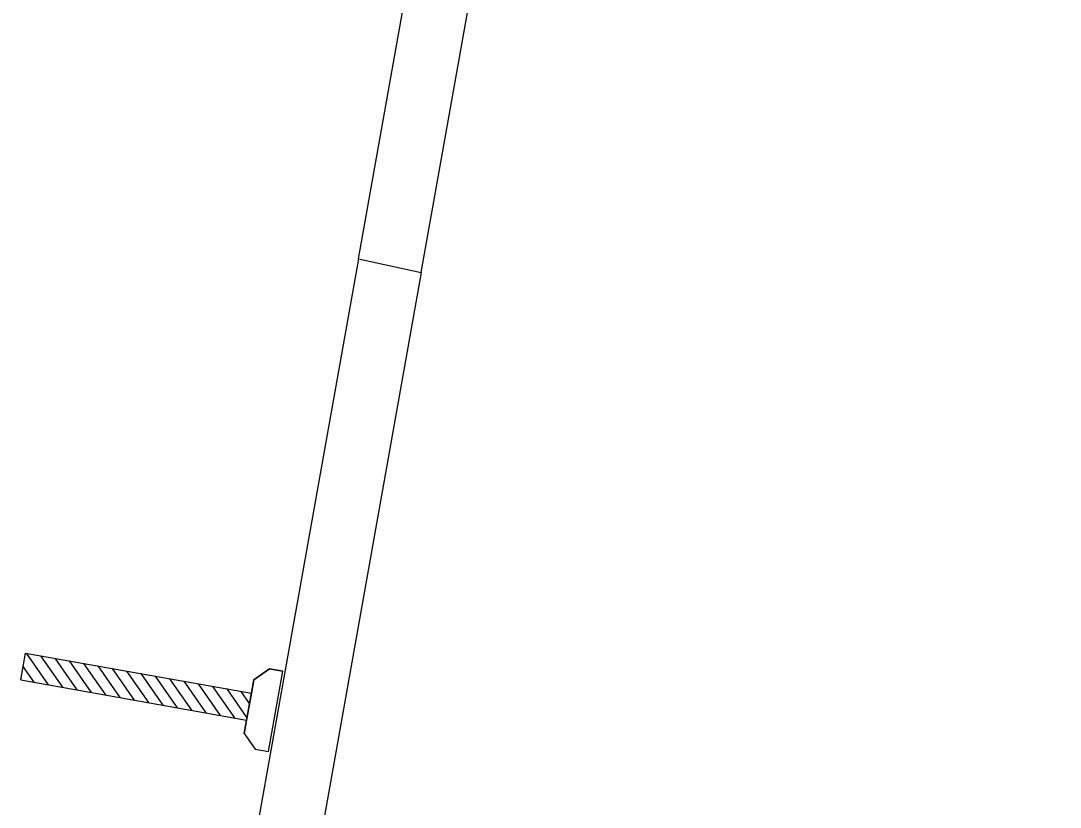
# Model space of a CAD drawing. Extents: x 14104283 to 14120882, y 8635219 to 8671666.
# Drawn here: x 14107453 to 14107509.7, y 8639227.6 to 8639270.6 of the extents above; entities that cross this region are included whole.
import ezdxf

# ---------------------------------------------------------------- set-up
doc = ezdxf.new("R2010")
doc.units = 0
for name, color, linetype in [('Cell', 7, 'Continuous'), ('TC_SubstrataExistingPavement', 7, 'Continuous'), ('Terrain', 7, 'Continuous')]:
    doc.layers.add(name, color=color, linetype=linetype)

msp = doc.modelspace()

# ---------------------------------------------------------------- linework, layer by layer
at = {"layer": 'Cell'}
for p, q in [((14107452.987, 8639234.578), (14107453.247, 8639236.04)), ((14107453.247, 8639236.04), (14107465.58, 8639233.843)), ((14107454.503, 8639234.308), (14107453.301, 8639236.031)), ((14107455.285, 8639234.169), (14107454.083, 8639235.892)), ((14107456.066, 8639234.03), (14107454.865, 8639235.752)), ((14107456.848, 8639233.89), (14107455.647, 8639235.613)), ((14107453.721, 8639234.448), (14107453.118, 8639235.312)), ((14107457.63, 8639233.751), (14107456.428, 8639235.474)), ((14107458.412, 8639233.612), (14107457.21, 8639235.334)), ((14107459.194, 8639233.473), (14107457.992, 8639235.195)), ((14107459.976, 8639233.333), (14107458.774, 8639235.056)), ((14107466.566, 8639235.176), (14107465.71, 8639234.574)), ((14107465.71, 8639234.574), (14107466.566, 8639235.176)), ((14107466.51, 8639230.661), (14107467.291, 8639235.047)), ((14107466.51, 8639230.661), (14107467.291, 8639235.047)), ((14107467.291, 8639235.047), (14107466.566, 8639235.176)), ((14107466.566, 8639235.176), (14107467.291, 8639235.047)), ((14107452.987, 8639234.578), (14107465.319, 8639232.381)), ((14107460.757, 8639233.194), (14107459.556, 8639234.917)), ((14107461.539, 8639233.055), (14107460.338, 8639234.777)), ((14107462.321, 8639232.915), (14107461.119, 8639234.638)), ((14107463.103, 8639232.776), (14107461.901, 8639234.499)), ((14107465.189, 8639231.65), (14107465.71, 8639234.574)), ((14107465.71, 8639234.574), (14107465.58, 8639233.843)), ((14107463.885, 8639232.637), (14107462.683, 8639234.359)), ((14107464.667, 8639232.498), (14107463.465, 8639234.22)), ((14107465.342, 8639232.51), (14107464.247, 8639234.081)), ((14107465.482, 8639233.292), (14107465.029, 8639233.942)), ((14107465.58, 8639233.843), (14107465.319, 8639232.381)), ((14107465.319, 8639232.381), (14107465.189, 8639231.65)), ((14107465.189, 8639231.65), (14107465.784, 8639230.79)), ((14107465.189, 8639231.65), (14107465.784, 8639230.79)), ((14107465.784, 8639230.79), (14107466.51, 8639230.661)), ((14107465.784, 8639230.79), (14107466.51, 8639230.661))]:
    msp.add_line(p, q, dxfattribs=at)
at = {"layer": 'TC_SubstrataExistingPavement'}
msp.add_line((14107474.846, 8639256.809), (14107467.825, 8639217.397), dxfattribs=at)
msp.add_lwpolyline([(14107471.428, 8639257.56), (14107474.846, 8639256.809), (14107481.867, 8639296.22), (14107478.449, 8639296.971)], dxfattribs=at)
at = {"layer": 'Terrain'}
msp.add_line((14107471.428, 8639257.56), (14107464.406, 8639218.148), dxfattribs=at)
msp.add_lwpolyline([(14107471.428, 8639257.56), (14107478.449, 8639296.971), (14107497.175, 8639391.147), (14107509.744, 8639451.209)], dxfattribs=at)

doc.saveas('drawing.dxf')
